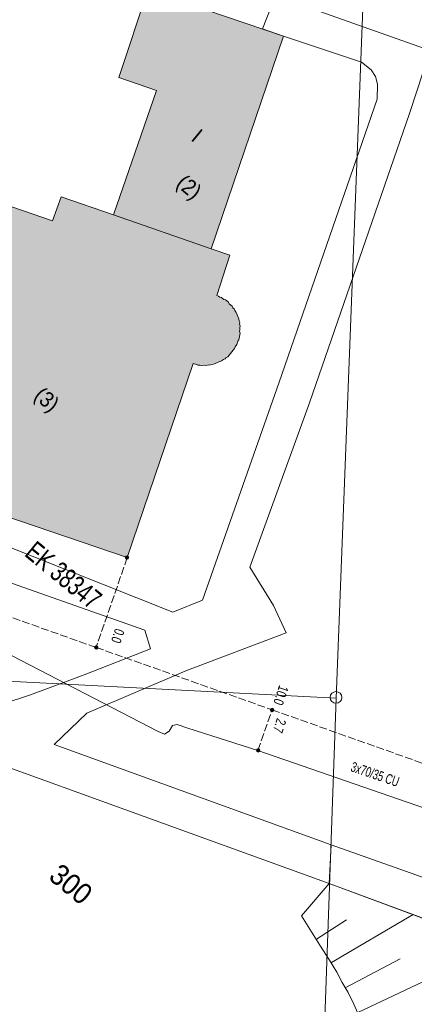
# Model space of a CAD drawing. Header units: metres. Extents: x -740 to 758, y -633 to 854.
# Tile 482 of 656: x -42 to -21, y -209 to -157. Entities that reach past the tile are written whole.
import ezdxf

# ---------------------------------------------------------------- set-up
doc = ezdxf.new("R2010")
doc.units = ezdxf.units.M
doc.header["$MEASUREMENT"] = 0
doc.linetypes.add('416_125', pattern=[0.5408, 0.416, -0.1248])
for name, color, linetype in [('Grundkarte.LOVION', 7, 'Continuous'), ('Grundkarte_Text.LOVION', 7, 'Continuous'), ('Strom.LOVION', 7, 'Continuous'), ('StromBemass.LOVION', 7, 'Continuous')]:
    doc.layers.add(name, color=color, linetype=linetype)
doc.styles.add('ERSTELLTER_STIL_1', font='arial.ttf')

msp = doc.modelspace()

# ---------------------------------------------------------------- hatches: boundary and pattern name
at = {"layer": 'Grundkarte.LOVION', "linetype": 'Continuous', "lineweight": 18}
for points in [[(-36.913, -167.103), (-31.68, -168.927), (-27.8, -157.523), (-35.077, -155.042), (-36.627, -159.745), (-34.609, -160.435)], [(-65.294, -163.701), (-68.876, -174.218), (-66.832, -174.876), (-67.056, -175.607), (-68.431, -179.377), (-43.498, -188.022), (-43.012, -186.645), (-43.781, -186.336), (-42.753, -183.25), (-36.181, -185.474), (-32.645, -175.08), (-32.464, -175.121), (-32.4, -175.174), (-32.283, -175.163), (-32.192, -175.183), (-32.016, -175.166), (-31.925, -175.187), (-31.841, -175.149), (-31.75, -175.17), (-31.665, -175.132), (-31.548, -175.12), (-31.123, -174.931), (-31.012, -174.861), (-30.927, -174.823), (-30.874, -174.759), (-30.789, -174.721), (-30.419, -174.271), (-30.398, -174.18), (-30.293, -174.052), (-30.251, -173.87), (-30.198, -173.806), (-30.116, -173.443), (-30.154, -173.358), (-30.133, -173.268), (-30.144, -173.151), (-30.124, -173.06), (-30.161, -172.975), (-30.141, -172.884), (-30.179, -172.799), (-30.19, -172.682), (-30.342, -172.342), (-30.412, -172.231), (-30.449, -172.146), (-30.514, -172.093), (-30.552, -172.008), (-30.712, -171.876), (-30.75, -171.791), (-30.911, -171.659), (-31.002, -171.638), (-31.13, -171.533), (-31.221, -171.512), (-31.285, -171.459), (-31.376, -171.439), (-30.671, -169.271), (-31.68, -168.927), (-36.913, -167.103), (-39.726, -166.137), (-40.192, -167.424), (-61.601, -160.059), (-62.818, -163.636), (-63.074, -164.341)]]:
    msp.add_hatch(color=9, dxfattribs=at).paths.add_polyline_path(points)
at = {"layer": 'StromBemass.LOVION', "linetype": 'Continuous', "lineweight": 13}
for points in [[(-36.122, -185.533), (-36.116, -185.523), (-36.11, -185.513), (-36.106, -185.502), (-36.103, -185.491), (-36.102, -185.48), (-36.102, -185.468), (-36.103, -185.457), (-36.106, -185.446), (-36.11, -185.435), (-36.116, -185.425), (-36.123, -185.416), (-36.131, -185.408), (-36.139, -185.4), (-36.149, -185.394), (-36.16, -185.389), (-36.17, -185.386), (-36.182, -185.384), (-36.193, -185.383), (-36.205, -185.384), (-36.216, -185.386), (-36.227, -185.389), (-36.237, -185.394), (-36.247, -185.401), (-36.256, -185.408), (-36.264, -185.416), (-36.27, -185.426), (-36.276, -185.436), (-36.28, -185.446), (-36.283, -185.458), (-36.284, -185.469), (-36.284, -185.481), (-36.283, -185.492), (-36.28, -185.503), (-36.276, -185.514), (-36.27, -185.524), (-36.263, -185.533), (-36.255, -185.541), (-36.247, -185.549), (-36.237, -185.555), (-36.226, -185.56), (-36.215, -185.563), (-36.204, -185.565), (-36.193, -185.566), (-36.181, -185.565), (-36.17, -185.563), (-36.159, -185.56), (-36.149, -185.555), (-36.139, -185.548), (-36.13, -185.541)], [(-37.771, -190.36), (-37.764, -190.351), (-37.759, -190.341), (-37.754, -190.33), (-37.752, -190.319), (-37.75, -190.307), (-37.75, -190.296), (-37.752, -190.284), (-37.755, -190.273), (-37.759, -190.262), (-37.765, -190.252), (-37.771, -190.243), (-37.779, -190.234), (-37.788, -190.227), (-37.798, -190.221), (-37.809, -190.216), (-37.82, -190.212), (-37.831, -190.21), (-37.843, -190.209), (-37.854, -190.21), (-37.866, -190.212), (-37.877, -190.216), (-37.887, -190.221), (-37.897, -190.227), (-37.906, -190.234), (-37.914, -190.243), (-37.921, -190.252), (-37.926, -190.263), (-37.931, -190.273), (-37.933, -190.285), (-37.935, -190.296), (-37.935, -190.308), (-37.933, -190.319), (-37.93, -190.331), (-37.926, -190.341), (-37.921, -190.352), (-37.914, -190.361), (-37.906, -190.369), (-37.897, -190.377), (-37.887, -190.383), (-37.876, -190.388), (-37.865, -190.391), (-37.854, -190.394), (-37.842, -190.394), (-37.831, -190.393), (-37.819, -190.391), (-37.808, -190.388), (-37.798, -190.383), (-37.788, -190.376), (-37.779, -190.369)], [(-37.767, -190.359), (-37.76, -190.35), (-37.755, -190.339), (-37.751, -190.328), (-37.748, -190.317), (-37.746, -190.306), (-37.746, -190.294), (-37.748, -190.282), (-37.751, -190.271), (-37.755, -190.26), (-37.761, -190.25), (-37.768, -190.241), (-37.776, -190.232), (-37.785, -190.225), (-37.794, -190.219), (-37.805, -190.214), (-37.816, -190.21), (-37.828, -190.208), (-37.839, -190.207), (-37.851, -190.208), (-37.862, -190.21), (-37.873, -190.214), (-37.884, -190.219), (-37.894, -190.225), (-37.903, -190.233), (-37.911, -190.241), (-37.917, -190.251), (-37.923, -190.261), (-37.927, -190.272), (-37.93, -190.283), (-37.932, -190.295), (-37.931, -190.306), (-37.93, -190.318), (-37.927, -190.329), (-37.923, -190.34), (-37.917, -190.35), (-37.91, -190.359), (-37.902, -190.368), (-37.893, -190.375), (-37.883, -190.382), (-37.873, -190.386), (-37.862, -190.39), (-37.85, -190.392), (-37.839, -190.393), (-37.827, -190.392), (-37.816, -190.39), (-37.804, -190.386), (-37.794, -190.381), (-37.784, -190.375), (-37.775, -190.368)], [(-37.767, -190.359), (-37.76, -190.35), (-37.755, -190.339), (-37.751, -190.328), (-37.748, -190.317), (-37.746, -190.306), (-37.746, -190.294), (-37.748, -190.282), (-37.751, -190.271), (-37.755, -190.26), (-37.761, -190.25), (-37.768, -190.241), (-37.776, -190.232), (-37.785, -190.225), (-37.794, -190.219), (-37.805, -190.214), (-37.816, -190.21), (-37.828, -190.208), (-37.839, -190.207), (-37.851, -190.208), (-37.862, -190.21), (-37.873, -190.214), (-37.884, -190.219), (-37.894, -190.225), (-37.903, -190.233), (-37.911, -190.241), (-37.917, -190.251), (-37.923, -190.261), (-37.927, -190.272), (-37.93, -190.283), (-37.932, -190.295), (-37.931, -190.306), (-37.93, -190.318), (-37.927, -190.329), (-37.923, -190.34), (-37.917, -190.35), (-37.91, -190.359), (-37.902, -190.368), (-37.893, -190.375), (-37.883, -190.382), (-37.873, -190.386), (-37.862, -190.39), (-37.85, -190.392), (-37.839, -190.393), (-37.827, -190.392), (-37.816, -190.39), (-37.804, -190.386), (-37.794, -190.381), (-37.784, -190.375), (-37.775, -190.368)], [(-28.331, -193.709), (-28.324, -193.7), (-28.318, -193.689), (-28.314, -193.678), (-28.311, -193.667), (-28.31, -193.655), (-28.31, -193.643), (-28.311, -193.632), (-28.314, -193.62), (-28.319, -193.609), (-28.324, -193.599), (-28.331, -193.589), (-28.339, -193.581), (-28.349, -193.573), (-28.359, -193.567), (-28.369, -193.562), (-28.381, -193.558), (-28.392, -193.556), (-28.404, -193.555), (-28.416, -193.556), (-28.427, -193.558), (-28.439, -193.562), (-28.449, -193.567), (-28.459, -193.574), (-28.468, -193.581), (-28.476, -193.59), (-28.483, -193.599), (-28.489, -193.61), (-28.493, -193.621), (-28.496, -193.632), (-28.498, -193.644), (-28.498, -193.656), (-28.496, -193.668), (-28.493, -193.679), (-28.489, -193.69), (-28.483, -193.7), (-28.476, -193.71), (-28.468, -193.718), (-28.459, -193.726), (-28.449, -193.732), (-28.438, -193.737), (-28.427, -193.741), (-28.415, -193.743), (-28.403, -193.744), (-28.392, -193.743), (-28.38, -193.741), (-28.369, -193.737), (-28.358, -193.732), (-28.348, -193.726), (-28.339, -193.718)], [(-29.085, -195.869), (-29.078, -195.859), (-29.073, -195.849), (-29.068, -195.838), (-29.066, -195.827), (-29.064, -195.815), (-29.064, -195.804), (-29.066, -195.792), (-29.069, -195.781), (-29.073, -195.77), (-29.079, -195.759), (-29.086, -195.75), (-29.094, -195.742), (-29.103, -195.734), (-29.112, -195.728), (-29.123, -195.723), (-29.134, -195.719), (-29.146, -195.717), (-29.157, -195.716), (-29.169, -195.717), (-29.181, -195.719), (-29.192, -195.723), (-29.202, -195.728), (-29.212, -195.734), (-29.221, -195.742), (-29.229, -195.75), (-29.236, -195.76), (-29.242, -195.77), (-29.246, -195.781), (-29.249, -195.792), (-29.25, -195.804), (-29.25, -195.816), (-29.249, -195.827), (-29.246, -195.839), (-29.241, -195.85), (-29.236, -195.86), (-29.229, -195.869), (-29.221, -195.878), (-29.212, -195.885), (-29.202, -195.891), (-29.191, -195.896), (-29.18, -195.9), (-29.169, -195.902), (-29.157, -195.903), (-29.145, -195.902), (-29.134, -195.9), (-29.123, -195.896), (-29.112, -195.891), (-29.102, -195.885), (-29.093, -195.877)]]:
    msp.add_hatch(color=7, dxfattribs=at).paths.add_polyline_path(points)

# ---------------------------------------------------------------- linework, layer by layer
at = {"layer": 'Grundkarte.LOVION', "color": 8, "linetype": 'Continuous', "lineweight": 18}
for points in [[(-23.023, -142.603), (-24.981, -193.01), (-49.875, -191.72), (-86.891, -189.782), (-105.232, -184.778), (-116.389, -181.908), (-115.991, -179.327), (-113.008, -159.056), (-112.55, -150.44)], [(36.181, -179.523), (-8.099, -210.6), (-1.479, -205.756), (9.309, -198.199), (10.719, -197.204), (28.308, -184.844), (36.578, -179.041), (28.308, -184.844), (10.719, -197.204), (9.309, -198.199), (-1.479, -205.756), (-8.099, -210.6), (-11.657, -213.815), (-15.27, -217.36), (-15.772, -217.971), (-18.806, -221.4), (-19.15, -221.818), (-25.912, -219.76), (-24.981, -193.01), (-23.023, -142.603)], [(-61.601, -160.059), (-40.192, -167.424), (-39.726, -166.137), (-36.913, -167.103), (-31.68, -168.927), (-30.671, -169.271), (-31.376, -171.439), (-31.285, -171.459), (-31.221, -171.512), (-31.13, -171.533), (-31.002, -171.638), (-30.911, -171.659), (-30.75, -171.791), (-30.712, -171.876), (-30.552, -172.008), (-30.514, -172.093), (-30.449, -172.146), (-30.412, -172.231), (-30.342, -172.342), (-30.19, -172.682), (-30.179, -172.799), (-30.141, -172.884), (-30.161, -172.975), (-30.124, -173.06), (-30.144, -173.151), (-30.133, -173.268), (-30.154, -173.358), (-30.116, -173.443), (-30.198, -173.806), (-30.251, -173.87), (-30.293, -174.052), (-30.398, -174.18), (-30.419, -174.271), (-30.789, -174.721), (-30.874, -174.759), (-30.927, -174.823), (-31.012, -174.861), (-31.123, -174.931), (-31.548, -175.12), (-31.665, -175.132), (-31.75, -175.17), (-31.841, -175.149), (-31.925, -175.187), (-32.016, -175.166), (-32.192, -175.183), (-32.283, -175.163), (-32.4, -175.174), (-32.464, -175.121), (-32.645, -175.08), (-36.181, -185.474), (-42.753, -183.25)]]:
    msp.add_lwpolyline(points, dxfattribs=at)
for points in [[(-36.913, -167.103), (-34.609, -160.435), (-36.627, -159.745), (-35.077, -155.042), (-27.8, -157.523), (-31.68, -168.927)], [(-54.841, -208.638), (-55.401, -206.24), (-56.306, -203.934), (-57.152, -202.539), (-49.875, -191.72), (-24.981, -193.01), (-25.912, -219.76), (-54.607, -211.039)]]:
    msp.add_lwpolyline(points, close=True, dxfattribs=at)
at = {"layer": 'Grundkarte.LOVION', "color": 253, "linetype": 'Continuous', "lineweight": 18}
for points in [[(-43.239, -184.628), (-33.737, -188.398), (-32.144, -187.769), (-28.026, -176.076), (-22.771, -160.903), (-22.76, -160.104), (-22.859, -159.7), (-23.101, -159.339), (-23.615, -158.917), (-27.8, -157.523), (-28.932, -157.131), (-28.22, -155.347), (-19.923, -158.29), (-21.04, -161.679), (-26.41, -177.189), (-29.599, -185.984), (-28.333, -188.047), (-27.657, -189.518), (-33.045, -191.552), (-38.35, -193.814), (-40.107, -195.494), (-25.247, -200.868), (-25.34, -202.946), (-54.109, -192.547)], [(-44.38, -193.813), (-41.372, -192.839), (-38.492, -191.759), (-34.933, -190.377), (-35.238, -189.372), (-43.012, -186.645)], [(-18.654, -205.425), (-25.34, -202.946), (-25.247, -200.868), (-17.868, -203.486)]]:
    msp.add_lwpolyline(points, dxfattribs=at)
at = {"layer": 'Grundkarte.LOVION', "color": 7, "linetype": 'Continuous', "lineweight": 13}
for points in [[(-20.186, -216.659), (-16.958, -207.358), (-17.214, -206.555), (-17.847, -205.819), (-18.654, -205.425), (-19.391, -205.143), (-25.34, -202.946), (-26.824, -204.687), (-25.844, -206.247), (-25.322, -207.053), (-24.934, -207.695), (-24.643, -208.257), (-24.325, -208.788), (-24.028, -209.409), (-22.968, -211.788)], [(-25.22, -207.19), (-20.833, -204.604)], [(-26.022, -205.939), (-24.41, -204.895)], [(-23.806, -209.86), (-17.138, -206.725)], [(-24.497, -208.538), (-21.546, -206.979)]]:
    msp.add_lwpolyline(points, dxfattribs=at)
at = {"layer": 'Grundkarte.LOVION', "color": 9, "linetype": 'Continuous', "lineweight": 18}
msp.add_circle((-24.984, -192.976), 0.314, dxfattribs=at)
at = {"layer": 'Strom.LOVION', "color": 150, "linetype": 'Continuous', "lineweight": 18}
msp.add_lwpolyline([(-44.306, -186.254), (-44.769, -187.57), (-45.333, -189.207), (-34.53, -194.801), (-34.191, -194.945), (-33.925, -194.786), (-33.749, -194.473), (-33.502, -194.434), (-32.923, -194.614), (-29.17, -195.813), (-19.717, -199.086), (-16.446, -200.348), (-14.617, -201.07), (-13.896, -201.34), (-12.267, -201.978), (-11.07, -203.339), (-10.377, -203.774), (-9.336, -204.145)], dxfattribs=at)
at = {"layer": 'StromBemass.LOVION', "color": 7, "linetype": '416_125', "lineweight": 13}
for points in [[(-36.181, -185.474), (-37.852, -190.293), (-43.424, -188.325), (-52.84, -184.975), (-53.787, -184.654), (-59.498, -182.626), (-59.543, -182.616), (-59.621, -182.579), (-60.051, -182.414), (-60.83, -182.151), (-68.423, -179.464), (-68.851, -180.674), (-74.665, -197.084)], [(-37.852, -190.293), (-28.407, -193.64), (-11.46, -199.653)], [(-29.17, -195.813), (-28.407, -193.64)]]:
    msp.add_lwpolyline(points, dxfattribs=at)
at = {"layer": 'StromBemass.LOVION', "color": 7, "linetype": 'Continuous', "lineweight": 13}
for centre, radius in [((-36.193, -185.474), 0.0916), ((-37.843, -190.302), 0.0925), ((-37.839, -190.3), 0.0928), ((-37.839, -190.3), 0.0928), ((-28.404, -193.65), 0.0942), ((-29.157, -195.81), 0.0932)]:
    msp.add_circle(centre, radius, dxfattribs=at)

# ---------------------------------------------------------------- texts
at = {"layer": 'Grundkarte_Text.LOVION', "color": 7, "linetype": 'Continuous', "lineweight": 13, "attachment_point": 7, "style": 'ERSTELLTER_STIL_1'}
for s, insert, char_height, rotation in [('{\\A1;\\W0.89462x;I}', (-32.809, -163.085), 0.83073, 320.5822), ('{\\A1;\\W0.89452x;(2)}', (-33.77, -165.722), 0.83072, 320.5836), ('{\\A1;\\W0.89452x;(3)}', (-41.405, -177.109), 0.83072, 320.5836), ('{\\A1;\\W0.89450x;300}', (-40.47, -202.687), 1.1243, 320.5841)]:
    msp.add_mtext(s, dxfattribs=dict(at, insert=insert, char_height=char_height, rotation=rotation))
at = {"layer": 'Strom.LOVION', "color": 7, "linetype": 'Continuous', "lineweight": 13, "insert": (-41.754, -185.361), "char_height": 1.06709, "attachment_point": 7, "rotation": 320.584, "style": 'ERSTELLTER_STIL_1'}
msp.add_mtext('{\\A1;\\W0.71558x;EK 38347}', dxfattribs=at)
at = {"layer": 'Strom.LOVION', "color": 150, "linetype": 'Continuous', "lineweight": 18, "insert": (-24.239, -196.922), "char_height": 0.53352, "attachment_point": 7, "rotation": 341.2457, "style": 'ERSTELLTER_STIL_1'}
msp.add_mtext('{\\A1;\\W0.67985x;3x70/35 CU }', dxfattribs=at)
at = {"layer": 'StromBemass.LOVION', "color": 7, "linetype": 'Continuous', "lineweight": 13, "attachment_point": 7, "style": 'ERSTELLTER_STIL_1'}
for s, insert, char_height, rotation in [('{\\A1;\\W0.71558x;0.0}', (-36.831, -189.243), 0.53354, 251.2466), ('{\\A1;\\W0.71556x;10.0}', (-28.028, -192.286), 0.53355, 251.244), ('{\\A1;\\W0.71561x;2.7}', (-28.141, -194.057), 0.53353, 251.2431)]:
    msp.add_mtext(s, dxfattribs=dict(at, insert=insert, char_height=char_height, rotation=rotation))

doc.saveas('drawing.dxf')
